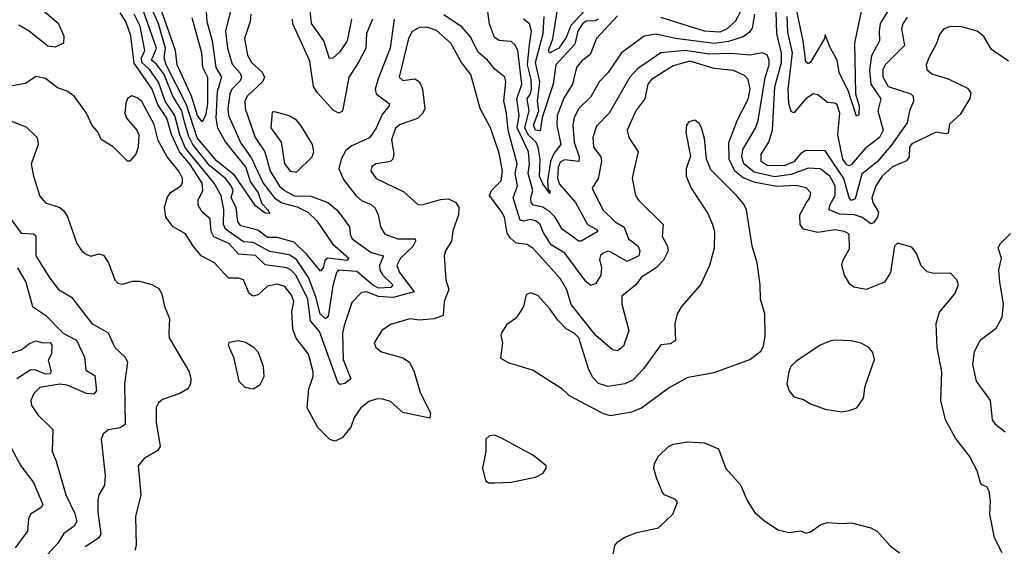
# Model space of a CAD drawing. Extents: x 1603745 to 1745082, y 385868 to 533966.
# Tile 440 of 646: x 1710598 to 1714678, y 444222 to 446402. Entities that reach past the tile are written whole.
import ezdxf

# ---------------------------------------------------------------- set-up
doc = ezdxf.new("R2010")
doc.units = 0

msp = doc.modelspace()

# ---------------------------------------------------------------- linework, layer by layer
at = {"layer": '0CON20XD'}
for points in [[(1711972.6, 446405), (1711955.5, 446315), (1711925, 446269.3), (1711895, 446242.9), (1711882.2, 446242.2), (1711858.1, 446315), (1711807.1, 446387.1), (1711798.3, 446468.3)], [(1713609.4, 446485), (1713563, 446395), (1713526.8, 446363.2), (1713498.8, 446351.2), (1713435, 446355.1), (1713255, 446411)], [(1710685, 446450.3), (1710758, 446388), (1710780.6, 446335), (1710779.4, 446305), (1710745, 446288.5), (1710715, 446292.9), (1710637.1, 446355), (1710595, 446380.3)], [(1712149.4, 446405), (1712133.8, 446285), (1712083.1, 446156.9), (1712070.9, 446115), (1712074.6, 446095), (1712129.2, 446055), (1712129.4, 446045), (1712100.1, 446009.9), (1712075, 445953.1), (1712047.1, 445912.9), (1711975, 445880.7), (1711949.2, 445860.8), (1711930.4, 445825), (1711920.4, 445785), (1711940.4, 445740.4), (1711990.9, 445675), (1712015, 445653.2), (1712055, 445637.5), (1712071.7, 445621.7), (1712083.8, 445595), (1712093.5, 445545), (1712111.5, 445515), (1712165, 445495.2), (1712236.1, 445495), (1712237.7, 445485), (1712227.3, 445462.7), (1712176.5, 445415), (1712161.1, 445385), (1712172.5, 445355), (1712233.1, 445275), (1712145, 445251.8), (1712085, 445256.3), (1712035, 445276.1), (1712015, 445272.7), (1711975, 445230.8), (1711943.2, 445136.8), (1711936.2, 445105), (1711937.8, 444995), (1711969.6, 444915), (1711945, 444896), (1711925, 444892.2), (1711918, 444898), (1711840.8, 445110.8), (1711803.7, 445155), (1711792.5, 445245), (1711743.6, 445343.6), (1711725, 445363.6), (1711705, 445374.3), (1711615, 445387.4), (1711575, 445426.3), (1711505, 445432.1), (1711465, 445476), (1711403.3, 445503.3), (1711391.7, 445525), (1711388.1, 445578.1), (1711353.8, 445605), (1711337.1, 445635), (1711338, 445655), (1711357.2, 445695), (1711354.9, 445725), (1711305, 445802.5), (1711260.4, 445855), (1711227, 445927), (1711207.5, 445995), (1711170.3, 446050.3), (1711147.5, 446115), (1711072.4, 446222.4), (1711058.2, 446335), (1711038.4, 446395), (1711015, 446430.4)], [(1711473.4, 446445), (1711450.6, 446355), (1711459.4, 446285), (1711478, 446218), (1711511.1, 446181.1), (1711517.8, 446165), (1711511.3, 446148.7), (1711477.8, 446115), (1711468.3, 446095), (1711460.4, 446035), (1711463.1, 446005), (1711515, 445891.4), (1711558.8, 445828.8), (1711571.3, 445801.3), (1711607.6, 445725), (1711653.5, 445665), (1711684, 445644), (1711747.9, 445627.9), (1711792.1, 445605), (1711829.7, 445569.7), (1711894.7, 445474.7), (1711962.5, 445415), (1711954.1, 445405.9), (1711875, 445414.5), (1711862.3, 445405), (1711855, 445374.3), (1711845, 445361.5), (1711789.2, 445429.2), (1711735, 445481.7), (1711665, 445501.2), (1711625, 445501), (1711585, 445531.2), (1711515, 445548.8), (1711501.9, 445565), (1711494.6, 445625), (1711473.9, 445665), (1711483.3, 445695), (1711475, 445714.3), (1711450.7, 445745), (1711385, 445798.1), (1711315.1, 445885), (1711298.4, 445918.4), (1711281.4, 445978.6), (1711269.9, 446025), (1711232.1, 446085), (1711196.7, 446175), (1711165, 446218.8), (1711144.5, 446235), (1711164.5, 446285), (1711113, 446433)], [(1711369, 446459), (1711373.8, 446395), (1711395.1, 446315.1), (1711410.7, 446205), (1711434.4, 446165), (1711416, 446104), (1711411.2, 445995), (1711418.2, 445955), (1711450.9, 445895), (1711535, 445789.8), (1711552.6, 445732.6), (1711585.9, 445685), (1711601.5, 445641.5), (1711625, 445616), (1711635, 445600), (1711615, 445600.8), (1711575, 445631.2), (1711488, 445758), (1711415, 445816), (1711333.5, 445913.5), (1711290, 446050), (1711205.3, 446215), (1711196.5, 446245), (1711201.9, 446285), (1711172.9, 446385), (1711147.6, 446445)], [(1711311.9, 446411.9), (1711351.8, 446265), (1711355.1, 446205.1), (1711375.8, 446165), (1711375.8, 446054.2), (1711368.3, 446005), (1711355, 445980), (1711335.1, 446005), (1711310.3, 446085), (1711250.7, 446215), (1711243.9, 446275), (1711181.5, 446451.5)], [(1713642.4, 446425), (1713632.9, 446367.1), (1713620.6, 446349.4), (1713595, 446330.8), (1713535, 446312), (1713475, 446303.5), (1713315, 446323.9), (1713235, 446342), (1713186, 446334), (1713091.1, 446265), (1713036.1, 446183.9), (1712999.1, 446145), (1712965, 446082.9), (1712915.1, 446034.9), (1712895, 445996.9), (1712890.5, 445965), (1712895.5, 445895), (1712916.2, 445835), (1712915.4, 445815), (1712855, 445821.7), (1712837.8, 445812.2), (1712829.2, 445790.8), (1712825.8, 445745.8), (1712835, 445721.9), (1712901.2, 445645), (1712951.1, 445555), (1712986.9, 445535), (1712992.9, 445525), (1712925, 445484.7), (1712915, 445484.7), (1712845.4, 445535.4), (1712816.9, 445585), (1712795, 445607.3), (1712765, 445625.5), (1712727.3, 445635), (1712717.6, 445645), (1712716.3, 445665), (1712724.8, 445695), (1712704.3, 445765), (1712710.3, 445805), (1712705.9, 445855), (1712659.3, 445955), (1712668.3, 446005), (1712657.3, 446075), (1712678.2, 446135), (1712661.9, 446275), (1712652.9, 446295), (1712635, 446311.4), (1712585, 446316.4), (1712565, 446328.2), (1712545, 446384.2), (1712536.3, 446446.3)], [(1712940.1, 446439.9), (1712882.1, 446377.9), (1712861.8, 446328.2), (1712832.3, 446285), (1712793.5, 446263.5), (1712788.8, 446275), (1712806.9, 446323.1), (1712827, 446445)], [(1714275, 446412.9), (1714257.2, 446385), (1714252.1, 446365), (1714263.5, 446295), (1714183.6, 446215), (1714174.5, 446195), (1714173.8, 446166.2), (1714195.9, 446125.9), (1714290.5, 446095), (1714299.6, 446085), (1714301.3, 446065), (1714284.6, 446025), (1714274.7, 445975), (1714208.2, 445881.8), (1714151.6, 445815), (1714086.7, 445763.3), (1714059.2, 445660.8), (1714045, 445654.3), (1714034.9, 445664.9), (1714012.9, 445745), (1713935, 445860), (1713855, 445860.8), (1713835, 445848), (1713805, 445813.7), (1713765, 445797), (1713695, 445799.2), (1713670, 445815), (1713669.7, 445845), (1713702.5, 445895), (1713717.3, 445945), (1713727.1, 446125), (1713755.1, 446225.1), (1713754.3, 446264.3), (1713735.5, 446345.5), (1713732.4, 446435)], [(1714199.2, 446445), (1714163.7, 446386.3), (1714158.4, 446355), (1714160.8, 446315), (1714127.1, 446252.9), (1714118.7, 446195), (1714124.6, 446135), (1714166.5, 446075), (1714153.2, 446025), (1714175.7, 445945), (1714160, 445915), (1714100.5, 445869.5), (1714045, 445803.3), (1714035, 445797.4), (1714025, 445801.3), (1714008.8, 445825), (1713988.3, 445925), (1713995.7, 446015), (1713985, 446049.2), (1713975, 446057.1), (1713945, 446060), (1713905, 446091.5), (1713885, 446095.4), (1713854.9, 446075.1), (1713805, 446016.9), (1713795, 446022), (1713785.5, 446055), (1713782.6, 446115), (1713799.5, 446265), (1713781.1, 446351.1), (1713777.6, 446415)], [(1714085.3, 446445), (1714056.5, 446305), (1714061.2, 446095), (1714075.9, 446044.1), (1714075, 446008.8), (1714065, 446003.1), (1714032.2, 446105), (1713993.8, 446183.8), (1713985.1, 446235.1), (1713956.8, 446285), (1713935, 446340), (1713932.5, 446325), (1713875, 446226.9), (1713865, 446220), (1713855, 446228), (1713843.9, 446315), (1713816.3, 446445)], [(1711556.5, 446425), (1711553, 446395), (1711529.7, 446325), (1711542.7, 446255), (1711558.9, 446225), (1711602.9, 446185), (1711612.8, 446165), (1711604.7, 446145), (1711540.4, 446085), (1711531.7, 446065), (1711532.5, 446035), (1711573.4, 445915), (1711614.1, 445855), (1711636.4, 445775), (1711675, 445713.3), (1711695.2, 445695), (1711735, 445673.6), (1711805, 445671), (1711874.4, 445645), (1711914.2, 445614.2), (1711935.6, 445584.4), (1711964.2, 445545), (1711967.1, 445515), (1711976, 445495), (1712055, 445438.5), (1712105.2, 445425.2), (1712089.1, 445385), (1712089.7, 445365), (1712102.3, 445345), (1712143.9, 445305), (1712136.4, 445293.6), (1712085, 445290.7), (1712059.8, 445305), (1711995, 445359.8), (1711918.9, 445365), (1711910.5, 445355), (1711895, 445300), (1711876.8, 445173.2), (1711865, 445163.7), (1711842.5, 445185), (1711825.4, 445255.4), (1711794.2, 445335), (1711745, 445409.2), (1711715, 445428.1), (1711635, 445441.9), (1711565, 445479.4), (1711525, 445482.2), (1711451, 445535), (1711443.2, 445555), (1711444.7, 445615), (1711432.6, 445675), (1711404.6, 445725), (1711285, 445870.7), (1711262.2, 445925), (1711241.1, 446005), (1711200.4, 446065), (1711173.2, 446143.2), (1711138, 446195), (1711104.5, 446225), (1711102.9, 446245), (1711116.9, 446275), (1711096.8, 446375), (1711072.7, 446425)], [(1712060.4, 446405), (1712035.8, 446345), (1712032.9, 446285), (1711999.7, 446220.3), (1711961.4, 446165), (1711936, 446024), (1711920, 446015), (1711897.4, 446027.4), (1711830.9, 446100.9), (1711816.2, 446126.2), (1711800.5, 446230.5), (1711730.3, 446385), (1711728.6, 446405)], [(1714695, 446231.2), (1714625, 446278.8), (1714592.3, 446332.3), (1714564.7, 446354.7), (1714502.2, 446372.2), (1714455, 446374.1), (1714427.5, 446365), (1714409.4, 446340.6), (1714396.7, 446303.3), (1714364.2, 446245), (1714354.2, 446215), (1714356, 446196), (1714377.8, 446177.8), (1714445, 446157.1), (1714525, 446119.2), (1714539.1, 446099.1), (1714535, 446076.7), (1714495, 446010), (1714450.8, 445969.2), (1714445, 445932.9), (1714435, 445929.1), (1714395, 445936.9), (1714295, 445888.2), (1714284.7, 445875), (1714283.2, 445835), (1714272.4, 445817.6), (1714215, 445793.5), (1714170.9, 445755), (1714145.2, 445715), (1714128.8, 445665), (1714133.5, 445645), (1714156.5, 445605), (1714151.6, 445585), (1714135, 445560.8), (1714125, 445557.1), (1714087.9, 445585), (1714055.8, 445595), (1713995, 445597.3), (1713952.2, 445615), (1713954.8, 445635), (1713977.4, 445675), (1713976.6, 445715), (1713955, 445754.8), (1713915, 445784.5), (1713865, 445787.7), (1713795, 445760.8), (1713725, 445751.2), (1713641.6, 445771.6), (1713598.5, 445805), (1713590.5, 445835), (1713594.9, 445865.1), (1713647.4, 445952.6), (1713657.3, 445985), (1713686.6, 446163.4), (1713703.3, 446215), (1713703.8, 446235), (1713695, 446256.9), (1713675, 446265.3), (1713625, 446255.2), (1713545, 446261.9), (1713455, 446259.3), (1713355, 446274.9), (1713255, 446265.6), (1713215, 446237), (1713159.3, 446200.7), (1713126.7, 446165), (1713040.3, 446015), (1712988, 445962), (1712972.5, 445915), (1712975.8, 445875), (1713005.3, 445835), (1713009.2, 445815), (1712995.6, 445744.4), (1712970.6, 445705), (1713014.8, 445614.8), (1713065, 445564.7), (1713103.2, 445543.2), (1713120, 445495), (1713160.6, 445465), (1713166.9, 445445), (1713163.4, 445425), (1713115, 445401.7), (1713045, 445441.5), (1713035, 445444.5), (1713015, 445435.6), (1713004.7, 445425.3), (1713000.9, 445409.1), (1713008.8, 445375), (1713005.7, 445344.3), (1712985, 445310.5), (1712965, 445302.1), (1712945, 445316.9), (1712856.6, 445435), (1712800.2, 445470.2), (1712767.7, 445522.3), (1712754.5, 445554.5), (1712735, 445569.8), (1712715, 445574.5), (1712685, 445568), (1712671.6, 445571.6), (1712642.9, 445665), (1712660.5, 445715), (1712651.2, 445765), (1712659.6, 445805), (1712622, 445945), (1712615.5, 446015), (1712603.7, 446065), (1712612.2, 446145), (1712608.2, 446165), (1712567.1, 446197.1), (1712537.1, 446235), (1712498.4, 446268.4), (1712465, 446332.1), (1712431.5, 446371.5), (1712355, 446422.5)], [(1713075, 446418.5), (1712987.7, 446325), (1712962.2, 446257.8), (1712925, 446229.4), (1712905.8, 446205), (1712888.4, 446135), (1712853.1, 446076.9), (1712825.5, 446005), (1712823.9, 445965), (1712839.8, 445885), (1712811.7, 445848.3), (1712797.2, 445815), (1712785.1, 445735.1), (1712788, 445698), (1712795.3, 445695), (1712795, 445683.1), (1712765, 445722.4), (1712752, 445755), (1712755.1, 445824.9), (1712746.5, 445875), (1712736, 445896), (1712705.2, 445925.2), (1712690.6, 445955), (1712709.5, 446025), (1712700.7, 446075), (1712715.1, 446095), (1712719.3, 446115), (1712717.8, 446155), (1712701.7, 446215), (1712710.5, 446299.5), (1712718.2, 446355), (1712710.7, 446385), (1712685, 446404)], [(1712995.3, 446405), (1712982.7, 446397.3), (1712945, 446395.9), (1712930.3, 446385), (1712911.1, 446355), (1712898.6, 446301.4), (1712819.8, 446215), (1712808.6, 446135), (1712762.5, 445997.5), (1712755, 445942.5), (1712735, 445945.3), (1712726.4, 445965), (1712749.5, 446025), (1712743.6, 446065), (1712752.8, 446145), (1712734.9, 446224.9), (1712767.6, 446345), (1712770.8, 446415)], [(1714668.1, 444195), (1714636.9, 444256.9), (1714617.7, 444355), (1714620.5, 444410.5), (1714615, 444450), (1714605, 444468), (1714585, 444476.2), (1714579.2, 444485), (1714564.4, 444535), (1714533.1, 444595), (1714475, 444670), (1714434.2, 444745), (1714414.3, 444825), (1714419.1, 444945), (1714400, 445045), (1714395.7, 445145), (1714409.1, 445190.9), (1714472.2, 445267.8), (1714487.5, 445305), (1714480.8, 445325), (1714455, 445352.5), (1714385, 445351.4), (1714358, 445358), (1714333, 445383), (1714314.2, 445434.2), (1714295, 445460), (1714235, 445476.7), (1714222.5, 445465), (1714205.8, 445355), (1714181.2, 445315), (1714105, 445285.8), (1714054.3, 445294.3), (1714037.8, 445307.8), (1714015.8, 445345), (1714003.9, 445386.1), (1714008, 445405), (1714036, 445454), (1714034.5, 445514.5), (1714015.9, 445525.9), (1713975, 445532.3), (1713905, 445520.6), (1713845, 445535.6), (1713831.1, 445555), (1713830.5, 445595), (1713857.1, 445642.9), (1713872.1, 445665), (1713876.4, 445685), (1713856.1, 445706.1), (1713815.5, 445715.5), (1713735, 445712.1), (1713645, 445728.5), (1713595, 445747.9), (1713560.5, 445775), (1713538.2, 445825), (1713536.8, 445893.2), (1713572.4, 445987.6), (1713616.6, 446073.4), (1713624.8, 446115), (1713616.7, 446155), (1713601.5, 446171.5), (1713555, 446192), (1713475, 446200.7), (1713375, 446230.9), (1713305, 446210.8), (1713216.1, 446155), (1713200, 446135), (1713188.2, 446075), (1713150.3, 446025), (1713115.5, 445945), (1713122.2, 445915), (1713160.8, 445855), (1713144.5, 445785), (1713135.4, 445745), (1713149.1, 445675), (1713161.9, 445655), (1713264, 445555), (1713260, 445505), (1713281.5, 445465), (1713284.5, 445445), (1713265, 445407.1), (1713235, 445374.4), (1713175, 445336.9), (1713151.4, 445305), (1713093, 445257), (1713092.4, 445225), (1713121.3, 445115), (1713099.5, 445050.5), (1713075, 445031.1), (1713054.2, 445035), (1712985, 445095.3), (1712883.1, 445223.1), (1712864.5, 445284.5), (1712839.4, 445329.4), (1712725, 445455.3), (1712701.3, 445471.3), (1712655, 445477.3), (1712629.7, 445499.7), (1712618.5, 445518.5), (1712606.4, 445585), (1712595.2, 445605.2), (1712544.5, 445675), (1712553.1, 445695), (1712592.5, 445735), (1712598.7, 445775), (1712585, 445850), (1712548.8, 445955), (1712506.6, 446035), (1712467.9, 446175), (1712428.2, 446225), (1712384.5, 446304.5), (1712325, 446357.6), (1712285, 446371.2), (1712255, 446370.5), (1712225, 446353.1), (1712208.8, 446325), (1712170.8, 446165), (1712185, 446150.8), (1712235, 446157.7), (1712255.3, 446145.3), (1712267.8, 446115), (1712276.8, 446035), (1712268.2, 446015), (1712246.7, 445993.3), (1712175, 445968.9), (1712155, 445952.7), (1712139.2, 445905), (1712147.9, 445847.9), (1712144.6, 445825.4), (1712134.6, 445815.4), (1712075, 445806.2), (1712057.1, 445795), (1712053.5, 445775), (1712074.8, 445744.8), (1712189.6, 445689.6), (1712247.8, 445637.8), (1712265, 445635.5), (1712342.1, 445657.9), (1712375, 445660), (1712405, 445645.7), (1712417.8, 445625), (1712415.6, 445595), (1712392.3, 445527.7), (1712386.7, 445485), (1712362.5, 445445), (1712357.3, 445425), (1712364.3, 445325), (1712376.9, 445285), (1712356.5, 445235), (1712352.2, 445177.8), (1712315, 445163.6), (1712255, 445158.8), (1712215, 445163.1), (1712135, 445140.8), (1712099.2, 445115), (1712067.5, 445065), (1712074, 445045), (1712097.6, 445027.6), (1712185, 445001.8), (1712213.8, 444983.8), (1712233.1, 444945), (1712258.1, 444858.1), (1712300, 444775), (1712297.5, 444752.5), (1712185, 444775.6), (1712135, 444821.1), (1712097.8, 444832.2), (1712075, 444831.2), (1712045, 444822.1), (1712011.8, 444795), (1711983.8, 444755), (1711970, 444715), (1711935, 444671.5), (1711905, 444657.1), (1711883.7, 444663.7), (1711834.1, 444714.1), (1711788.8, 444795), (1711796, 444874), (1711814.4, 444925), (1711814.5, 444945), (1711795, 445017.1), (1711743.7, 445083.7), (1711730.6, 445120.6), (1711725.3, 445194.7), (1711733.8, 445235), (1711725, 445261.9), (1711697.2, 445297.2), (1711665, 445307.9), (1711625, 445298.5), (1711586.6, 445263.4), (1711565, 445257.5), (1711548.7, 445268.7), (1711525, 445325.6), (1711505, 445332.2), (1711465, 445331.8), (1711445, 445350.9), (1711405.8, 445395.8), (1711350, 445425), (1711315, 445466.9), (1711285.3, 445515.3), (1711234.8, 445544.8), (1711203.6, 445585), (1711198.9, 445625), (1711209.2, 445665), (1711223.1, 445686.9), (1711266.2, 445715), (1711272.9, 445725), (1711272.7, 445745), (1711257.4, 445775), (1711209.1, 445835), (1711171.9, 445901.9), (1711155, 445968), (1711105, 446063.5), (1711085, 446079.4), (1711062.9, 446087.1), (1711045, 446076.7), (1711037.8, 446055), (1711034.6, 446015.4), (1711040.5, 445995), (1711084.2, 445945), (1711091.4, 445925), (1711089.2, 445875), (1711080, 445845), (1711055, 445816.7), (1711045, 445816.2), (1710985.5, 445875.5), (1710935.7, 445905.7), (1710924, 445935), (1710896.8, 445966.8), (1710875.7, 446015), (1710825, 446084.3), (1710795, 446106.9), (1710755, 446120), (1710705, 446158.2), (1710665, 446167.5), (1710622, 446138), (1710536.8, 446123.2)], [(1711745, 445771.5), (1711810, 445835), (1711816.8, 445855), (1711810.9, 445885), (1711765, 445963.3), (1711745, 445986.5), (1711715, 446004.4), (1711655, 446020.8), (1711645, 446018.8), (1711639.3, 445955), (1711681.7, 445895), (1711695, 445806.7), (1711719.5, 445775), (1711745, 445771.5)], [(1710555, 445986.2), (1710627, 445957), (1710670.6, 445915), (1710674.4, 445885), (1710646.3, 445803.7), (1710655.3, 445755), (1710682.3, 445672.3), (1710705, 445644.6), (1710764.5, 445624.5), (1710781.3, 445611.3), (1710796.6, 445586.6), (1710835.5, 445475.5), (1710855, 445446.2), (1710875, 445430), (1710895, 445423.8), (1710925, 445433.3), (1710945, 445427.5), (1710965.9, 445395.9), (1710993.1, 445325), (1711005, 445311.4), (1711025, 445307.8), (1711065, 445319.1), (1711095, 445319.5), (1711146.4, 445306.4), (1711175, 445289.2), (1711187.7, 445267.7), (1711198.9, 445215), (1711219.4, 445165), (1711216.9, 445105), (1711218.1, 445085), (1711300, 444945), (1711307.5, 444915), (1711305.4, 444894.6), (1711295.4, 444874.6), (1711262, 444855), (1711190.5, 444829.5), (1711173.9, 444816.1), (1711164, 444796), (1711163.5, 444736.5), (1711180.7, 444635), (1711171.2, 444618.8), (1711114.4, 444585), (1711089.5, 444555), (1711100.4, 444435), (1711078.1, 444345), (1711080.8, 444225), (1711075.4, 444205)], [(1713045, 444762.9), (1713135, 444778.9), (1713174, 444795), (1713285, 444876.7), (1713368.2, 444921.8), (1713475, 444941.5), (1713623.3, 444995), (1713669.5, 445030.5), (1713679.7, 445050.3), (1713686.9, 445093.1), (1713685.5, 445185), (1713666.9, 445245), (1713666.4, 445305), (1713653.2, 445395), (1713632.9, 445465), (1713610, 445615), (1713598.5, 445638.5), (1713567.5, 445675), (1713461.1, 445781.1), (1713443.1, 445825), (1713435, 445910), (1713422.5, 445955), (1713412.7, 445972.7), (1713395, 445986.7), (1713370.8, 445979.2), (1713361.2, 445965), (1713358, 445935), (1713377.7, 445837.7), (1713360, 445785), (1713359.4, 445755), (1713380.6, 445705), (1713449.2, 445599.2), (1713468.9, 445555), (1713476.9, 445525), (1713475.8, 445455.8), (1713456.5, 445385), (1713418.2, 445305), (1713340, 445215), (1713321.9, 445185), (1713311.9, 445145), (1713315.5, 445074.5), (1713295, 445060.8), (1713255, 445056.7), (1713183, 444957), (1713139.3, 444910.7), (1713105, 444894.1), (1713035, 444883.8), (1712996.2, 444896.2), (1712972.1, 444922.1), (1712955, 444956.9), (1712915, 445084.5), (1712895, 445104.7), (1712862.2, 445122.2), (1712827.7, 445157.7), (1712795, 445204.6), (1712745, 445260), (1712715, 445271.2), (1712696.7, 445263.3), (1712686, 445215), (1712665, 445181.2), (1712652, 445165), (1712615, 445139.2), (1712594.6, 445105.4), (1712591.5, 445095), (1712598.9, 445065), (1712590.8, 445000.8), (1712622.4, 444982.4), (1712725, 444951.9), (1712845, 444875.8), (1712875, 444846.9), (1713015, 444771.4), (1713045, 444762.9)], [(1710562.9, 445575), (1710605, 445518.5), (1710655, 445515.3), (1710665, 445507.1), (1710664.7, 445425), (1710722.8, 445332.8)], [(1714681.2, 444695), (1714642.5, 444725), (1714628.9, 444745), (1714620, 444825), (1714561.9, 444905), (1714546.5, 444975), (1714553.5, 445026.5), (1714577.9, 445075), (1714643.3, 445125), (1714668.8, 445171.2), (1714674.5, 445225.5), (1714658.8, 445315), (1714654.6, 445365), (1714665.4, 445415), (1714652.6, 445457.4), (1714661.9, 445475), (1714703.4, 445516.6)], [(1710589.2, 445375), (1710623.3, 445315), (1710651.1, 445215), (1710705, 445179.5), (1710777.8, 445105), (1710833.2, 445075), (1710867.4, 445005), (1710871.7, 444951.7), (1710909, 444929), (1710916.7, 444865), (1710905, 444852), (1710875, 444854.2), (1710795, 444889.6), (1710765, 444892.8), (1710681.2, 444878.8), (1710657.3, 444855), (1710644.6, 444825), (1710646.9, 444805), (1710674.4, 444765), (1710736, 444705), (1710732.7, 444615), (1710749.5, 444575), (1710789, 444435), (1710827.4, 444357.4), (1710835.3, 444325), (1710824.5, 444305), (1710781.8, 444275), (1710756.9, 444235), (1710674.8, 444145.2)], [(1710722.8, 445332.8), (1710758.9, 445285), (1710813, 445253), (1710897.5, 445145), (1710965.4, 445105.4), (1710992.2, 445045), (1711035.6, 445005), (1711044.5, 444985), (1711032.1, 444895), (1711035, 444726.7), (1711015, 444712.2), (1710965, 444703.5), (1710944.2, 444685.8), (1710936.4, 444665), (1710953.1, 444515), (1710949.1, 444475), (1710926.4, 444435), (1710922.3, 444415), (1710922.5, 444365), (1710935, 444272), (1710924.6, 444255), (1710870, 444220)], [(1710565, 445023.5), (1710605, 445034.8), (1710638.6, 445061.4), (1710665, 445072.8), (1710694.8, 445064.8), (1710725, 445065.2), (1710731.1, 445055), (1710730.6, 445019.4), (1710716.8, 444993.2), (1710729.2, 444945), (1710725, 444935.8), (1710705.2, 444934.8), (1710665, 444951.2), (1710645, 444952.6), (1710586.7, 444915)], [(1711565, 444874.2), (1711595, 444892), (1711610.5, 444925), (1711607.8, 444965), (1711587.5, 445025), (1711568.6, 445045), (1711534.4, 445065.6), (1711505, 445072.9), (1711465, 445066.2), (1711462, 445055), (1711484.2, 445005), (1711505.7, 444905.7), (1711531.5, 444881.5), (1711565, 444874.2)], [(1714005, 444778.8), (1714035, 444784), (1714066.7, 444795), (1714093.8, 444835), (1714100.8, 444885), (1714139.2, 444995), (1714132.5, 445025), (1714116.2, 445045), (1714085, 445063.1), (1714045, 445072.5), (1713975, 445075.5), (1713955, 445071.1), (1713915, 445054.4), (1713813.5, 444986.5), (1713793.2, 444966.8), (1713784.2, 444945), (1713777.1, 444895), (1713785.6, 444865.6), (1713805, 444841.2), (1713845, 444830), (1713875, 444812), (1713935, 444790), (1714005, 444778.8)], [(1710523.5, 444703.5), (1710603.1, 444555), (1710656.2, 444486.2), (1710693.8, 444395), (1710686.9, 444383.1), (1710643.1, 444355), (1710634.5, 444335), (1710630.9, 444285), (1710579.1, 444215)], [(1712565, 444484.2), (1712635, 444487.8), (1712735, 444508.6), (1712766.7, 444525), (1712780, 444545), (1712780, 444555), (1712727.6, 444597.6), (1712595, 444670), (1712565, 444682), (1712545, 444680), (1712530, 444665), (1712529.2, 444615), (1712516.2, 444545), (1712527.5, 444495), (1712540, 444485), (1712565, 444484.2)], [(1713055, 444180), (1713064.2, 444225.8), (1713077.7, 444242.3), (1713105, 444260), (1713155, 444279.2), (1713245, 444298), (1713303.8, 444355), (1713323.8, 444405), (1713315.5, 444415.5), (1713270, 444435), (1713261.2, 444445), (1713236.7, 444505), (1713226.2, 444545), (1713228, 444565), (1713244.2, 444595), (1713286.2, 444635), (1713305, 444644.4), (1713365, 444654.4), (1713435, 444650.6), (1713494, 444625), (1713524.3, 444544.3), (1713585, 444476.7), (1713611.7, 444411.7), (1713643.2, 444363.2), (1713685.7, 444325.7), (1713740.5, 444290.5), (1713785, 444278.8), (1713835, 444286.2), (1713856.4, 444276.4), (1713875, 444281.2), (1713917.3, 444312.7), (1713945, 444320.8), (1714005, 444315.7), (1714045, 444319.2), (1714125, 444298), (1714152.7, 444282.7), (1714204.3, 444224.3), (1714243.8, 444195)]]:
    msp.add_lwpolyline(points, dxfattribs=at)

doc.saveas('drawing.dxf')
